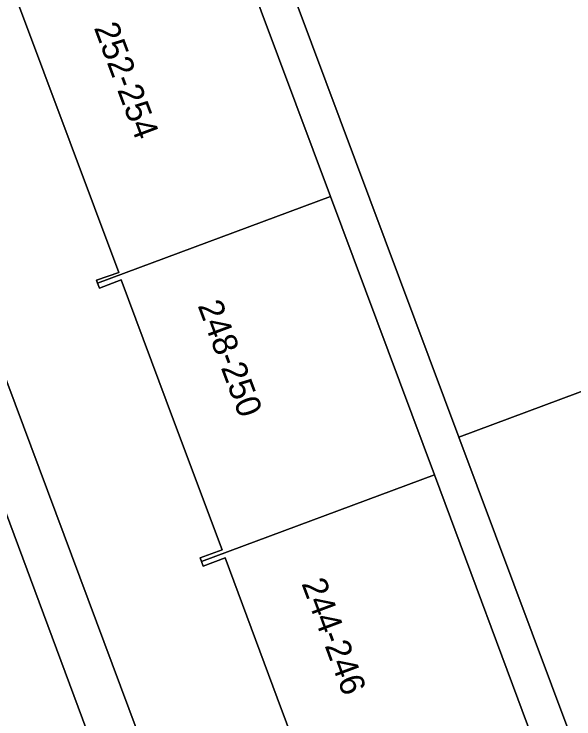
# Model space of a CAD drawing. Extents: x 162172 to 163187, y 382874 to 383685.
# Drawn here: x 162368.35 to 162390.96, y 383124.66 to 383153.14 of the extents above; entities that cross this region are included whole.
import ezdxf

# ---------------------------------------------------------------- set-up
doc = ezdxf.new("R2010")
doc.units = 0
for name, color, linetype in [('IMGEO_Erf', 7, 'Continuous'), ('IMGEO_Pand', 7, 'Continuous'), ('IMGEO_Pand_nummerreeks', 7, 'Continuous'), ('IMGEO_Rijbaan_lokaal_open', 7, 'Continuous'), ('IMGEO_Voetpad_open', 7, 'Continuous')]:
    doc.layers.add(name, color=color, linetype=linetype)

msp = doc.modelspace()

# ---------------------------------------------------------------- linework, layer by layer
at = {"layer": 'IMGEO_Erf'}
for points in [[(162359.825, 383215.896), (162358.914, 383216.981), (162356.967, 383215.305), (162356.504, 383215.835), (162349.101, 383209.561), (162355.095, 383202.477), (162363.815, 383192.171), (162364.347, 383190.746), (162368.54, 383179.505), (162372.735, 383168.262), (162376.929, 383157.02), (162381.126, 383145.77), (162385.323, 383134.518), (162389.521, 383123.265), (162393.719, 383112.013)], [(162393.012, 383118.114), (162386.314, 383136.041), (162375.57, 383164.802), (162383.174, 383167.656), (162370.478, 383201.768), (162404.26, 383214.377)], [(162351.468, 383182.584), (162358.858, 383162.93), (162388.064, 383084.639), (162394.027, 383068.875), (162394.311, 383068.989), (162396.634, 383062.777)], [(162380.946, 383120.244), (162378.98, 383125.514), (162376.868, 383131.174), (162375.991, 383130.836), (162375.921, 383131.018), (162375.864, 383131.166), (162376.752, 383131.487), (162374.793, 383136.735), (162372.677, 383142.404), (162371.792, 383142.066), (162371.723, 383142.27), (162371.68, 383142.395), (162372.58, 383142.699), (162370.61, 383147.953), (162368.479, 383153.634)]]:
    msp.add_lwpolyline(points, dxfattribs=at)
at = {"layer": 'IMGEO_Pand'}
for points in [[(162386.314, 383136.041), (162415.944, 383147.093), (162417.844, 383147.826), (162410.672, 383167.051), (162409.86, 383166.738), (162408.565, 383170.144), (162409.362, 383170.441), (162414.958, 383172.527), (162412.841, 383178.088), (162412.51, 383178.958), (162415.912, 383180.219), (162416.23, 383179.355), (162417.081, 383179.732), (162416.948, 383180.088), (162404.26, 383214.377), (162370.478, 383201.768), (162383.174, 383167.656), (162375.57, 383164.802)], [(162376.929, 383157.02), (162367.547, 383153.465), (162367.606, 383153.302), (162368.479, 383153.634), (162370.61, 383147.953), (162372.58, 383142.699), (162371.68, 383142.395), (162371.723, 383142.27), (162381.126, 383145.77)], [(162381.126, 383145.77), (162371.723, 383142.27), (162371.792, 383142.066), (162372.677, 383142.404), (162374.793, 383136.735), (162376.752, 383131.487), (162375.864, 383131.166), (162375.921, 383131.018), (162385.323, 383134.518)], [(162380.124, 383119.767), (162389.521, 383123.265), (162385.323, 383134.518), (162375.921, 383131.018), (162375.991, 383130.836), (162376.868, 383131.174), (162378.98, 383125.514), (162380.946, 383120.244), (162380.064, 383119.924)]]:
    msp.add_lwpolyline(points, close=True, dxfattribs=at)
msp.add_lwpolyline([(162423.627, 383134.485), (162422.886, 383134.222), (162420.968, 383133.542), (162415.944, 383147.093), (162386.314, 383136.041), (162393.012, 383118.114), (162426.675, 383130.669)], dxfattribs=at)
at = {"layer": 'IMGEO_Rijbaan_lokaal_open'}
msp.add_lwpolyline([(162375.617, 383112.518), (162366.758, 383136.336), (162360.998, 383151.695), (162355.514, 383166.364), (162349.929, 383181.214)], dxfattribs=at)
at = {"layer": 'IMGEO_Voetpad_open'}
msp.add_lwpolyline([(162349.929, 383181.214), (162355.514, 383166.364), (162360.998, 383151.695), (162366.758, 383136.336), (162375.617, 383112.518), (162382.099, 383095.223), (162383.86, 383090.523), (162384.643, 383088.38), (162394.394, 383061.785), (162396.342, 383062.654), (162394.027, 383068.875), (162388.064, 383084.639), (162358.858, 383162.93)], dxfattribs=at)

# ---------------------------------------------------------------- texts
at = {"layer": 'IMGEO_Pand_nummerreeks'}
for s, rotation, p in [('252-254', 290.5578, (162371.562, 383152.591)), ('248-250', 290.4691, (162375.754, 383141.366)), ('244-246', 290.4606, (162379.946, 383130.132))]:
    msp.add_text(s, height=1, rotation=rotation, dxfattribs=at).set_placement(p)

doc.saveas('drawing.dxf')
